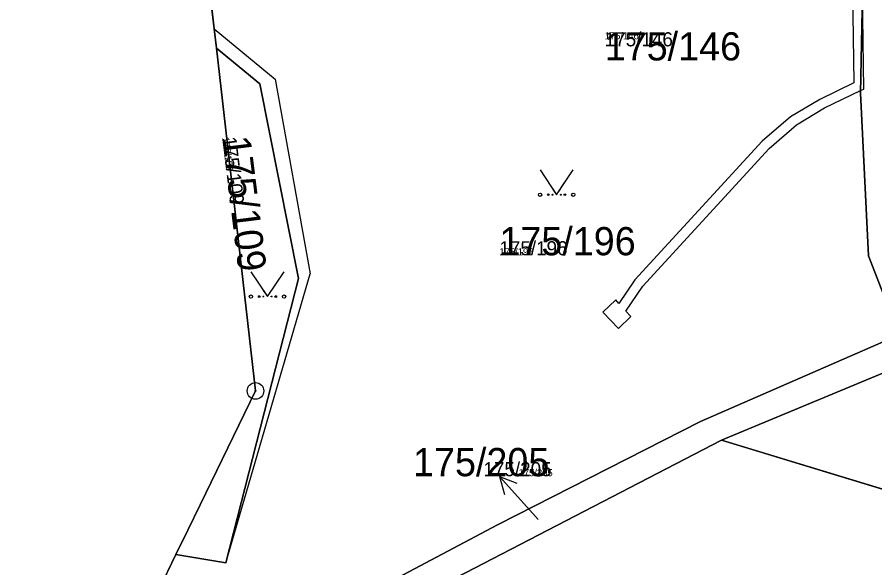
# Model space of a CAD drawing. Extents: x -759873 to -758487, y -975024 to -973516.
# Drawn here: x -759757.9 to -759706.2, y -974666.3 to -974633.1 of the extents above; entities that cross this region are included whole.
import ezdxf

# ---------------------------------------------------------------- set-up
doc = ezdxf.new("R2010")
doc.units = 0
for name, color, linetype in [('KAT_01_hranice KU', 7, 'Continuous'), ('KAT_02_hranice parcel', 7, 'Continuous'), ('KAT_03_1000_čísla parcelní', 7, 'Continuous'), ('KAT_03_250_čísla parcelní', 7, 'Continuous'), ('KAT_03_500_čísla parcelní', 7, 'Continuous'), ('KAT_04_vnitřní kresba', 7, 'Continuous'), ('KAT_05_1000_značky kultur', 7, 'Continuous'), ('KAT_05_250_značky kultur', 7, 'Continuous'), ('KAT_05_500_značky kultur', 7, 'Continuous'), ('KAT_10_věcná břemena', 7, 'Continuous'), ('KAT_11_značky bodu BP', 7, 'Continuous'), ('KAT_12_pomocná šipka', 7, 'Continuous'), ('KAT_14_plocha_pozemek', 7, 'Continuous')]:
    doc.layers.add(name, color=color, linetype=linetype)

msp = doc.modelspace()

# ---------------------------------------------------------------- linework, layer by layer
at = {"layer": 'KAT_01_hranice KU'}
msp.add_lwpolyline([(-759745.87, -974569.1), (-759747.08, -974580.72), (-759747.14, -974581.27), (-759747.18, -974581.65), (-759748.01, -974589.58), (-759748.21, -974591.46), (-759748.58, -974595.04), (-759751.46, -974593.29), (-759757.87, -974603.85), (-759748.79, -974609.36), (-759748.72, -974610), (-759748.37, -974613.06), (-759748.14, -974615.02), (-759747.83, -974617.71), (-759747.65, -974619.33), (-759746, -974633.78), (-759745.86, -974634.95), (-759743.5, -974655.62), (-759746.84, -974662.48), (-759747.59, -974664.02), (-759748.3, -974665.48), (-759749.65, -974668.28)], dxfattribs=at)
at = {"layer": 'KAT_02_hranice parcel'}
for p, q in [((-759746, -974633.78), (-759747.65, -974619.33)), ((-759745.86, -974634.95), (-759746, -974633.78)), ((-759702.4, -974662.54), (-759715.4, -974658.58)), ((-759749.65, -974668.28), (-759748.3, -974665.48))]:
    msp.add_line(p, q, dxfattribs=at)
for points in [[(-759747.65, -974619.33), (-759747.18, -974618.58), (-759745.89, -974616.37), (-759737.35, -974621.56), (-759738.48, -974623.37), (-759740.17, -974622.36), (-759741.79, -974624.94), (-759737.57, -974627.58), (-759735.99, -974624.98), (-759737.64, -974623.91), (-759736.49, -974622.08), (-759724.11, -974629.53), (-759706.9, -974631.61), (-759707.03, -974637.67), (-759706.54, -974647.47), (-759704.69, -974652.23)], [(-759748.3, -974665.48), (-759745.28, -974665.99), (-759740.9, -974648.84), (-759743.24, -974637.11), (-759745.86, -974634.95)], [(-759746.84, -974662.48), (-759743.5, -974655.62), (-759745.86, -974634.95)], [(-759715.4, -974658.58), (-759700.76, -974652.49), (-759684.23, -974647.96), (-759662.52, -974646.3), (-759662.17, -974641.26), (-759630.55, -974642.48), (-759594.91, -974643.96), (-759576.85, -974644.52), (-759577.12, -974649.37), (-759571.57, -974649.69)], [(-759747.95, -974673.79), (-759728.92, -974663.7), (-759716.68, -974657.46), (-759704.69, -974652.23)], [(-759715.4, -974658.58), (-759733.05, -974667.73), (-759745.1, -974674.23), (-759747.28, -974674.58), (-759747.95, -974673.79)], [(-759748.3, -974665.48), (-759747.59, -974664.02), (-759746.84, -974662.48)]]:
    msp.add_lwpolyline(points, dxfattribs=at)
at = {"layer": 'KAT_04_vnitřní kresba'}
for p, q in [((-759746, -974633.78), (-759742.32, -974636.83)), ((-759742.32, -974636.83), (-759740.21, -974648.55)), ((-759745.28, -974665.99), (-759740.21, -974648.55))]:
    msp.add_line(p, q, dxfattribs=at)
at = {"layer": 'KAT_05_1000_značky kultur'}
for points in [[(-759726.35, -974642.289), (-759725.35, -974643.79), (-759724.35, -974642.289)], [(-759743.78, -974648.429), (-759742.78, -974649.93), (-759741.78, -974648.429)]]:
    msp.add_lwpolyline(points, dxfattribs=at)
for centre in [(-759726.35, -974643.789), (-759724.35, -974643.789), (-759743.78, -974649.929), (-759741.78, -974649.929)]:
    msp.add_circle(centre, 0.1, dxfattribs=at)
at = {"layer": 'KAT_05_250_značky kultur'}
for points in [[(-759725.6, -974643.415), (-759725.35, -974643.79), (-759725.1, -974643.415)], [(-759743.03, -974649.555), (-759742.78, -974649.93), (-759742.53, -974649.555)]]:
    msp.add_lwpolyline(points, dxfattribs=at)
for centre in [(-759725.6, -974643.79), (-759725.1, -974643.79), (-759743.03, -974649.93), (-759742.53, -974649.93)]:
    msp.add_circle(centre, 0.025, dxfattribs=at)
at = {"layer": 'KAT_05_500_značky kultur'}
for points in [[(-759725.85, -974643.04), (-759725.35, -974643.79), (-759724.85, -974643.04)], [(-759743.28, -974649.179), (-759742.78, -974649.93), (-759742.28, -974649.179)]]:
    msp.add_lwpolyline(points, dxfattribs=at)
for centre in [(-759725.85, -974643.79), (-759724.85, -974643.79), (-759743.28, -974649.93), (-759742.28, -974649.93)]:
    msp.add_circle(centre, 0.05, dxfattribs=at)
at = {"layer": 'KAT_10_věcná břemena'}
msp.add_lwpolyline([(-759707.52, -974631.53), (-759707.43, -974637.04), (-759709.48, -974638.04), (-759711.24, -974639.1), (-759712.96, -974640.57), (-759720.63, -974648.93), (-759721.59, -974650.34), (-759721.78, -974650.12), (-759722.56, -974650.87), (-759721.61, -974651.85), (-759720.87, -974651.13), (-759721.18, -974650.8), (-759720.15, -974649.31), (-759712.54, -974641.01), (-759710.88, -974639.58), (-759709.2, -974638.56), (-759707.03, -974637.51), (-759706.83, -974637.42), (-759706.9, -974631.61)], dxfattribs=at)
at = {"layer": 'KAT_11_značky bodu BP'}
for radius in [0.5, 0.0303]:
    msp.add_circle((-759743.5, -974655.62), radius, dxfattribs=at)
at = {"layer": 'KAT_12_pomocná šipka'}
for p, q in [((-759726.79, -974663.01), (-759728.798, -974660.78)), ((-759728.798, -974660.78), (-759727.756, -974661.189)), ((-759728.798, -974660.78), (-759728.5, -974661.859)), ((-759726.46, -974663.38), (-759726.79, -974663.01))]:
    msp.add_line(p, q, dxfattribs=at)
at = {"layer": 'KAT_14_plocha_pozemek'}
for points in [[(-759747.65, -974619.33), (-759746, -974633.78), (-759745.86, -974634.95), (-759743.24, -974637.11), (-759740.9, -974648.84), (-759745.28, -974665.99), (-759748.3, -974665.48), (-759749.65, -974668.28)], [(-759738.48, -974623.37), (-759740.17, -974622.36), (-759741.79, -974624.94), (-759737.57, -974627.58), (-759735.99, -974624.98), (-759737.64, -974623.91), (-759736.49, -974622.08), (-759724.11, -974629.53), (-759706.9, -974631.61), (-759707.03, -974637.67), (-759706.54, -974647.47), (-759704.69, -974652.23)], [(-759747.95, -974673.79), (-759728.92, -974663.7), (-759716.68, -974657.46), (-759704.69, -974652.23), (-759706.54, -974647.47), (-759707.03, -974637.67), (-759706.9, -974631.61)], [(-759595.23, -974642.21), (-759608.85, -974641.69), (-759610.85, -974641.63), (-759629.88, -974640.85), (-759637.61, -974640.58), (-759639.42, -974640.48), (-759662.12, -974639.59), (-759663.72, -974639.51), (-759664.13, -974644.65), (-759682.14, -974645.97), (-759685.62, -974646.56), (-759701.34, -974650.97), (-759703.01, -974651.57), (-759704.69, -974652.23), (-759716.68, -974657.46), (-759728.92, -974663.7), (-759747.95, -974673.79)], [(-759733.05, -974667.73), (-759715.4, -974658.58), (-759700.76, -974652.49), (-759684.23, -974647.96), (-759662.52, -974646.3), (-759662.17, -974641.26), (-759630.55, -974642.48), (-759594.91, -974643.96)], [(-759594.91, -974643.96), (-759630.55, -974642.48), (-759662.17, -974641.26), (-759662.52, -974646.3), (-759684.23, -974647.96), (-759700.76, -974652.49), (-759715.4, -974658.58), (-759702.4, -974662.54), (-759697.41, -974659.37), (-759686.46, -974655.24), (-759683.19, -974654.36), (-759662.83, -974651.97), (-759662.89, -974653.64), (-759663.1, -974657.24), (-759609.55, -974659.41), (-759577.87, -974660.7)], [(-759604.43, -974666.7), (-759628.9, -974665.77), (-759647.86, -974664.97), (-759691.51, -974663.12), (-759700.72, -974662.63), (-759702.4, -974662.54), (-759715.4, -974658.58), (-759733.05, -974667.73)]]:
    msp.add_lwpolyline(points, dxfattribs=at)
msp.add_lwpolyline([(-759743.5, -974655.62), (-759746.84, -974662.48), (-759747.59, -974664.02), (-759748.3, -974665.48), (-759745.28, -974665.99), (-759740.9, -974648.84), (-759743.24, -974637.11), (-759745.86, -974634.95)], close=True, dxfattribs=at)

# ---------------------------------------------------------------- texts
at = {"layer": 'KAT_03_1000_čísla parcelní'}
for s, p in [('175/146', (-759722.45, -974635.693)), ('175/196', (-759728.8, -974647.44)), ('175/205', (-759734.006, -974660.76))]:
    msp.add_text(s, height=1.7, dxfattribs=at).set_placement(p)
msp.add_text('175/109', height=1.7, rotation=277, dxfattribs=at).set_placement((-759745.513, -974640.343))
at = {"layer": 'KAT_03_250_čísla parcelní'}
for s, p in [('175/146', (-759722.45, -974634.418)), ('175/196', (-759728.8, -974647.44)), ('175/205', (-759727.641, -974660.76))]:
    msp.add_text(s, height=0.425, dxfattribs=at).set_placement(p)
msp.add_text('175/109', height=0.425, rotation=277, dxfattribs=at).set_placement((-759745.513, -974640.343))
at = {"layer": 'KAT_03_500_čísla parcelní'}
for s, p in [('175/146', (-759722.45, -974634.843)), ('175/196', (-759728.8, -974647.44)), ('175/205', (-759729.762, -974660.76))]:
    msp.add_text(s, height=0.85, dxfattribs=at).set_placement(p)
msp.add_text('175/109', height=0.85, rotation=277, dxfattribs=at).set_placement((-759745.513, -974640.343))

doc.saveas('drawing.dxf')
